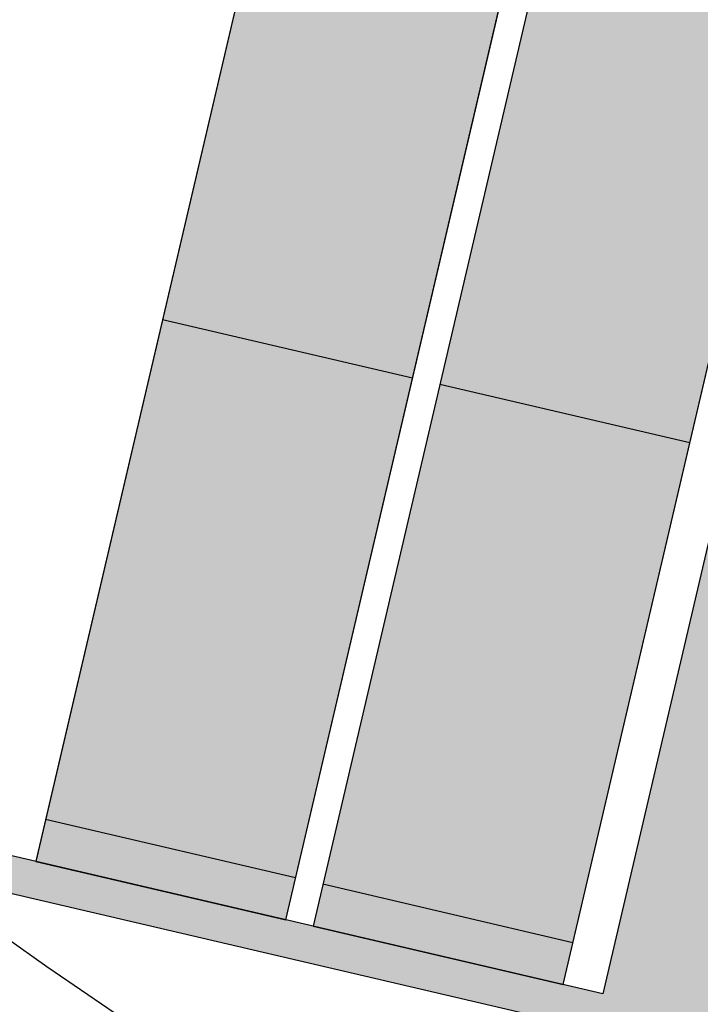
# Model space of a CAD drawing. Header units: metres. Extents: x 116958 to 118326, y 475500 to 477904.
# Tile 844 of 1001: x 117662.096 to 117662.933, y 476740.84 to 476742.051. Entities that reach past the tile are written whole.
import ezdxf

# ---------------------------------------------------------------- set-up
doc = ezdxf.new("R2010")
doc.units = ezdxf.units.M
doc.header["$LTSCALE"] = 0.2
doc.layers.add('B-WE-GW-WATERGANG_INSTEEK-G', color=252, linetype='Continuous')
doc.layers.add('N-WE-IE-MEUBILAIR_WEGMEUBILAIR_VERKEERSBORD-G', color=7, linetype='Continuous')

msp = doc.modelspace()

# ---------------------------------------------------------------- hatches: boundary and pattern name
at = {"layer": 'N-WE-IE-MEUBILAIR_WEGMEUBILAIR_VERKEERSBORD-G'}
h = msp.add_hatch(color=250, dxfattribs=at)
h.dxf.hatch_style = 1
h.paths.add_polyline_path([(117661.9556108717, 476743.107496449), (117663.2680539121, 476742.800616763), (117662.8126899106, 476740.8531456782), (117661.5002468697, 476741.1600253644), (117661.4900011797, 476741.1162072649), (117664.6108524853, 476740.3864796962), (117665.0867078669, 476742.4215869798), (117661.9658565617, 476743.1513145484)])
h.paths.add_polyline_path([(117664.3607665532, 476742.5451151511), (117663.9054025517, 476740.5976440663), (117664.5772800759, 476740.4405434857), (117665.0326440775, 476742.3880145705)], flags=16)
h.paths.add_polyline_path([(117663.9591187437, 476741.8902623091), (117663.8384472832, 476741.3741824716), (117663.1862012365, 476741.5273987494), (117663.306872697, 476742.0434785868)], flags=16)
at = {"layer": 'N-WE-IE-MEUBILAIR_WEGMEUBILAIR_VERKEERSBORD-G', "linetype": 'Continuous', "true_color": 0xffffff}
h = msp.add_hatch(color=7, dxfattribs=at)
h.paths.add_polyline_path([(117662.2715863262, 476741.6824225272), (117662.5789977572, 476741.61054259), (117662.7227576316, 476742.2253654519), (117662.4153462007, 476742.2972453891)])
h.paths.add_polyline_path([(117662.1278264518, 476741.0675996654), (117662.1157842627, 476741.0160984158), (117662.4231956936, 476740.9442184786), (117662.4352378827, 476740.9957197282)])
h.paths.add_polyline_path([(117662.866517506, 476742.8401883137), (117662.8785596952, 476742.8916895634), (117662.5711482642, 476742.9635695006), (117662.5591060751, 476742.912068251)])
h = msp.add_hatch(color=7, dxfattribs=at)
h.paths.add_polyline_path([(117662.6123937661, 476741.6027338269), (117662.919805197, 476741.5308538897), (117663.0635650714, 476742.1456767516), (117662.7561536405, 476742.2175566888)])
h.paths.add_polyline_path([(117662.4686338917, 476740.9879109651), (117662.4565917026, 476740.9364097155), (117662.7640031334, 476740.8645297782), (117662.7760453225, 476740.9160310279)])
h.paths.add_polyline_path([(117663.2073249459, 476742.7604996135), (117663.219367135, 476742.8120008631), (117662.9119557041, 476742.8838808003), (117662.899913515, 476742.8323795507)])

# ---------------------------------------------------------------- linework, layer by layer
at = {"layer": 'B-WE-GW-WATERGANG_INSTEEK-G', "flags": 128}
msp.add_lwpolyline([(117749.644, 476815.173), (117749.836, 476816.157), (117744.106, 476818.131), (117683.883, 476830.706), (117682.497, 476830.842), (117681.254, 476830.369), (117680.707, 476829.483), (117680.395, 476828.176), (117672.814, 476796.371), (117662.096, 476749.128), (117660.6158323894, 476748.2810119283), (117660.1194691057, 476746.0900765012, 0.4142135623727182), (117663.891122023, 476740.1088864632)], format="xyb", dxfattribs=at)
at = {"layer": 'N-WE-IE-MEUBILAIR_WEGMEUBILAIR_VERKEERSBORD-G', "flags": 128}
for points in [[(117661.9556108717, 476743.107496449), (117663.2680539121, 476742.800616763), (117662.8126899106, 476740.8531456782), (117661.5002468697, 476741.1600253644), (117661.4900011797, 476741.1162072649), (117664.6108524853, 476740.3864796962), (117665.0867078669, 476742.4215869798), (117661.9658565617, 476743.1513145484), (117661.9556108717, 476743.107496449)], [(117662.5789977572, 476741.61054259), (117662.2715863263, 476741.6824225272)], [(117662.9198051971, 476741.5308538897), (117662.6123937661, 476741.6027338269)], [(117662.4352378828, 476740.9957197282), (117662.1278264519, 476741.0675996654)], [(117662.7760453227, 476740.9160310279), (117662.4686338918, 476740.9879109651)]]:
    msp.add_lwpolyline(points, dxfattribs=at)
at = {"layer": 'N-WE-IE-MEUBILAIR_WEGMEUBILAIR_VERKEERSBORD-G', "color": 7, "linetype": 'Continuous', "flags": 128}
for points in [[(117662.1157842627, 476741.0160984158), (117662.4231956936, 476740.9442184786), (117662.8785596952, 476742.8916895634), (117662.5711482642, 476742.9635695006), (117662.1157842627, 476741.0160984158)], [(117662.1157983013, 476741.0162202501), (117662.4232097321, 476740.9443403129), (117662.8785737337, 476742.8918113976), (117662.5711623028, 476742.9636913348), (117662.1157983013, 476741.0162202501)], [(117662.4565917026, 476740.9364097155), (117662.7640031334, 476740.8645297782), (117663.219367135, 476742.8120008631), (117662.9119557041, 476742.8838808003), (117662.4565917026, 476740.9364097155)], [(117662.4566057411, 476740.9365315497), (117662.7640171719, 476740.8646516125), (117663.2193811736, 476742.8121226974), (117662.9119697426, 476742.8840026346), (117662.4566057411, 476740.9365315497)]]:
    msp.add_lwpolyline(points, close=True, dxfattribs=at)
at = {"layer": 'N-WE-IE-MEUBILAIR_WEGMEUBILAIR_VERKEERSBORD-G', "color": 10, "linetype": 'Continuous'}
for points in [[(117662.2715863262, 476741.6824225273), (117662.5789977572, 476741.61054259), (117662.1278264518, 476741.0675996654), (117662.4352378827, 476740.9957197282)], [(117662.6123937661, 476741.602733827), (117662.9198051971, 476741.5308538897), (117662.4686338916, 476740.9879109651), (117662.7760453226, 476740.9160310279)]]:
    msp.add_solid(points, dxfattribs=at)

doc.saveas('drawing.dxf')
